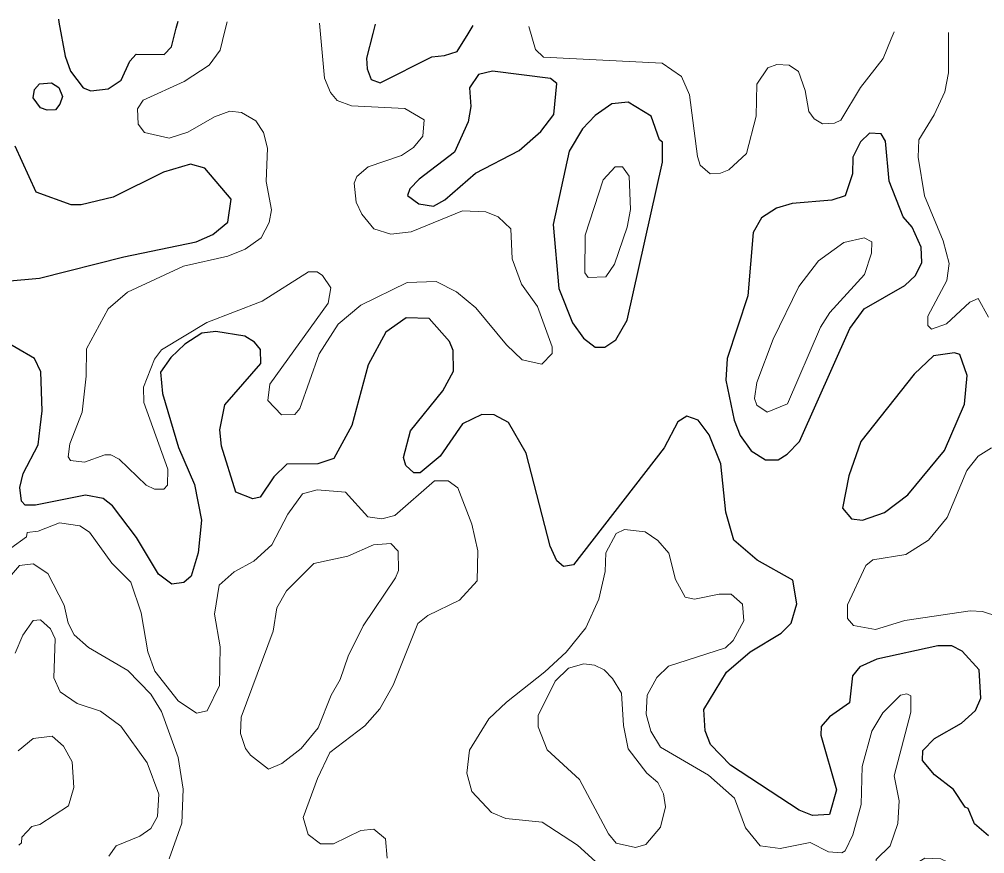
# Model space of a CAD drawing. Extents: x 763.2 to 816.8, y 7896.5 to 7952.7.
# Drawn here: x 784.355 to 786.806, y 7950.247 to 7952.365 of the extents above; entities that cross this region are included whole.
import ezdxf

# ---------------------------------------------------------------- set-up
doc = ezdxf.new("R2010")
doc.units = 0
doc.header["$LTSCALE"] = 0.064
doc.layers.add('1', color=7, linetype='Continuous', lineweight=25)
doc.layers.add('2', color=7, linetype='Continuous', lineweight=13)

msp = doc.modelspace()

# ---------------------------------------------------------------- linework, layer by layer
at = {"layer": '1'}
for points in [[(784.454, 7952.3649), (784.4553, 7952.3579), (784.4711, 7952.2714), (784.4851, 7952.233), (784.5172, 7952.1906), (784.5364, 7952.1831), (784.5806, 7952.1881), (784.6134, 7952.2107), (784.6352, 7952.2584), (784.6517, 7952.2762), (784.7224, 7952.2757), (784.7415, 7952.2947), (784.7534, 7952.3423), (784.7579, 7952.3603)], [(785.2582, 7952.3529), (785.2521, 7952.3286), (785.2365, 7952.2666), (785.238, 7952.2389), (785.248, 7952.2124), (785.2713, 7952.2039), (785.4026, 7952.2694), (785.4346, 7952.2732), (785.4664, 7952.2828), (785.4942, 7952.3284), (785.5068, 7952.3491)], [(784.3219, 7951.6997), (784.4065, 7951.708), (784.6203, 7951.7621), (784.8035, 7951.7997), (784.8459, 7951.8186), (784.8847, 7951.8503), (784.8929, 7951.9087), (784.8261, 7951.9866), (784.7895, 7951.9969), (784.7214, 7951.9771), (784.5932, 7951.9132), (784.5117, 7951.8942), (784.4864, 7951.8939), (784.3974, 7951.9263), (784.3441, 7952.0426)], [(786.6785, 7950.447), (786.6481, 7950.4835), (786.6486, 7950.5086), (786.678, 7950.5393), (786.7473, 7950.5778), (786.7827, 7950.6104), (786.7958, 7950.6414), (786.792, 7950.7133), (786.749, 7950.7607), (786.7221, 7950.7744), (786.6869, 7950.7742), (786.5317, 7950.7403), (786.4886, 7950.7213), (786.4706, 7950.6982), (786.4624, 7950.6299), (786.4122, 7950.5941), (786.3903, 7950.5697), (786.3898, 7950.5473), (786.4294, 7950.409), (786.4116, 7950.3462), (786.3691, 7950.3434), (786.335, 7950.3568), (786.1607, 7950.4716), (786.1101, 7950.5236), (786.0963, 7950.5585), (786.0931, 7950.6123), (786.1503, 7950.7071), (786.2105, 7950.7592), (786.2889, 7950.8063), (786.3143, 7950.8321), (786.329, 7950.8807), (786.3188, 7950.9407), (786.2286, 7950.992), (786.1686, 7951.0425), (786.1487, 7951.1139), (786.1361, 7951.2361), (786.1066, 7951.3102), (786.0784, 7951.3473), (786.0499, 7951.3576), (786.0268, 7951.3429), (785.9924, 7951.2773), (785.7623, 7950.9801), (785.7361, 7950.9759), (785.7194, 7950.9905), (785.7027, 7951.0276), (785.642, 7951.2632), (785.5972, 7951.3417), (785.5609, 7951.3607), (785.529, 7951.362), (785.4797, 7951.338), (785.4232, 7951.2555), (785.3729, 7951.2135), (785.3562, 7951.2133), (785.3366, 7951.2321), (785.3305, 7951.2522), (785.3484, 7951.32), (785.4299, 7951.4213), (785.4569, 7951.4717), (785.4568, 7951.5241), (785.4473, 7951.5467), (785.3957, 7951.6057), (785.3367, 7951.6074), (785.2856, 7951.571), (785.2408, 7951.4876), (785.1992, 7951.3333), (785.1536, 7951.2496), (785.1124, 7951.2364), (785.0345, 7951.2358), (785.0015, 7951.2033), (784.9662, 7951.152), (784.9478, 7951.1479), (784.9046, 7951.1648), (784.8686, 7951.2816), (784.8636, 7951.3225), (784.8771, 7951.3863), (784.9682, 7951.4911), (784.967, 7951.5265), (784.9518, 7951.5452), (784.9272, 7951.5607), (784.8537, 7951.5722), (784.8183, 7951.5684), (784.7755, 7951.5402), (784.74, 7951.5065), (784.7133, 7951.4694), (784.7188, 7951.4149), (784.7594, 7951.2775), (784.7993, 7951.1837), (784.8172, 7951.0931), (784.8093, 7951.0103), (784.7912, 7950.951), (784.7729, 7950.9349), (784.7419, 7950.9309), (784.7081, 7950.9565), (784.6526, 7951.0496), (784.5918, 7951.1296)], [(784.3608, 7951.1417), (784.3562, 7951.176), (784.3651, 7951.2116), (784.4024, 7951.2844), (784.4082, 7951.3283), (784.4131, 7951.371), (784.4096, 7951.4697), (784.3934, 7951.5035), (784.2998, 7951.5577)], [(784.5918, 7951.1296), (784.5681, 7951.1486), (784.5231, 7951.1571), (784.396, 7951.1311), (784.3696, 7951.1313), (784.3608, 7951.1417)], [(786.8159, 7950.2917), (786.7798, 7950.3227), (786.7639, 7950.3618), (786.7565, 7950.3644), (786.727, 7950.4092), (786.6785, 7950.447)]]:
    msp.add_lwpolyline(points, dxfattribs=at)
for points in [[(785.5133, 7951.9744), (785.6243, 7952.0317), (785.6791, 7952.0797), (785.7118, 7952.1236), (785.72, 7952.2018), (785.7031, 7952.2144), (785.5562, 7952.2336), (785.5205, 7952.2247), (785.4981, 7952.191), (785.5009, 7952.1435), (785.4945, 7952.1048), (785.4599, 7952.0272), (785.3697, 7951.9593), (785.3461, 7951.9343), (785.3405, 7951.9173), (785.3692, 7951.8962), (785.4064, 7951.8909), (785.4353, 7951.9068)], [(784.4255, 7952.1342), (784.4083, 7952.1404), (784.3905, 7952.1656), (784.3936, 7952.187), (784.4059, 7952.2014), (784.4368, 7952.204), (784.4552, 7952.1919), (784.4646, 7952.1692), (784.4579, 7952.1494), (784.4469, 7952.1354)], [(785.8698, 7951.5511), (785.8979, 7951.601), (785.9877, 7952.0022), (785.9876, 7952.0533), (785.9801, 7952.0588), (785.9594, 7952.1186), (785.9005, 7952.1549), (785.8593, 7952.1499), (785.8167, 7952.1204), (785.7851, 7952.0868), (785.751, 7952.0299), (785.7099, 7951.8436), (785.7243, 7951.6818), (785.7592, 7951.5946), (785.7871, 7951.5553), (785.8167, 7951.5324), (785.8418, 7951.5326)], [(786.4634, 7951.5798), (786.4997, 7951.6295), (786.6035, 7951.6894), (786.63, 7951.7147), (786.6462, 7951.7474), (786.6442, 7951.7866), (786.6221, 7951.8371), (786.5986, 7951.8632), (786.5633, 7951.9544), (786.5541, 7952.0553), (786.5429, 7952.0744), (786.5136, 7952.0756), (786.4909, 7952.0538), (786.4709, 7952.0152), (786.47, 7951.9727), (786.4518, 7951.9166), (786.418, 7951.9056), (786.317, 7951.8969), (786.2776, 7951.8856), (786.2391, 7951.8606), (786.2178, 7951.8236), (786.2042, 7951.6628), (786.1518, 7951.5041), (786.1487, 7951.4489), (786.1702, 7951.3473), (786.1852, 7951.308), (786.213, 7951.269), (786.2497, 7951.2463), (786.2811, 7951.2463), (786.3047, 7951.2611), (786.3357, 7951.2928)], [(786.7036, 7951.2701), (786.755, 7951.3875), (786.7614, 7951.4605), (786.7427, 7951.5137), (786.7292, 7951.5183), (786.6762, 7951.5106), (786.6265, 7951.464), (786.491, 7951.2928), (786.4607, 7951.206), (786.4445, 7951.1235), (786.4677, 7951.0969), (786.4953, 7951.0935), (786.5512, 7951.1131), (786.6103, 7951.1574)]]:
    msp.add_lwpolyline(points, close=True, dxfattribs=at)
at = {"layer": '2'}
for points in [[(785.1168, 7952.355), (785.1194, 7952.3269), (785.1297, 7952.2158), (785.1453, 7952.1792), (785.1619, 7952.1589), (785.1981, 7952.1452), (785.3334, 7952.1384), (785.3824, 7952.1098), (785.3794, 7952.0686), (785.356, 7952.0398), (785.3256, 7952.0194), (785.2409, 7951.9902), (785.212, 7951.9659), (785.2054, 7951.9488), (785.2102, 7951.9009), (785.2242, 7951.8701), (785.2552, 7951.8328), (785.2984, 7951.8196), (785.35, 7951.8257), (785.4799, 7951.8786), (785.5391, 7951.8758), (785.5703, 7951.8633), (785.6025, 7951.8333), (785.6063, 7951.757), (785.6303, 7951.6926), (785.6702, 7951.6356), (785.7076, 7951.5334), (785.708, 7951.5164), (785.6812, 7951.4895), (785.6317, 7951.5006), (785.5915, 7951.5387), (785.5138, 7951.6327), (785.4648, 7951.6734), (785.4132, 7951.6996), (785.3396, 7951.6966), (785.2217, 7951.6389), (785.1642, 7951.5912), (785.1166, 7951.5156), (785.0667, 7951.3771), (785.0544, 7951.362), (785.0202, 7951.3611), (784.9861, 7951.3972), (784.9908, 7951.4386), (785.1393, 7951.6443), (785.1458, 7951.6831), (785.1247, 7951.7143), (785.111, 7951.7241), (785.0887, 7951.7241), (784.9711, 7951.6494), (784.831, 7951.5954), (784.7155, 7951.5262), (784.6978, 7951.5023), (784.6698, 7951.4309), (784.671, 7951.3922), (784.732, 7951.2229), (784.7315, 7951.1824), (784.7216, 7951.1724), (784.6979, 7951.1721), (784.6771, 7951.1826), (784.6082, 7951.2483), (784.5874, 7951.2591), (784.5719, 7951.2595), (784.5203, 7951.241), (784.4846, 7951.2445), (784.4791, 7951.2545), (784.4833, 7951.2874), (784.5144, 7951.3672), (784.5247, 7951.4593), (784.5251, 7951.5286), (784.5805, 7951.6299), (784.6294, 7951.6724), (784.7716, 7951.7378), (784.8845, 7951.7633), (784.9286, 7951.7817), (784.969, 7951.8103), (784.9896, 7951.8487), (784.9948, 7951.8812), (784.982, 7951.953), (784.985, 7952.0375), (784.975, 7952.0777), (784.9552, 7952.1071), (784.9193, 7952.1284), (784.8891, 7952.1319), (784.8505, 7952.117), (784.7826, 7952.0784), (784.7353, 7952.0631), (784.6729, 7952.0779), (784.6564, 7952.0984), (784.6549, 7952.1373), (784.6695, 7952.1593), (784.7734, 7952.2068), (784.837, 7952.2487), (784.8648, 7952.2865), (784.8767, 7952.3358), (784.8822, 7952.3585)], [(786.5759, 7952.3331), (786.5685, 7952.3152), (786.5481, 7952.2656), (786.4909, 7952.1916), (786.4409, 7952.1091), (786.4247, 7952.1009), (786.3943, 7952.0996), (786.3727, 7952.112), (786.3592, 7952.1305), (786.3503, 7952.1845), (786.3335, 7952.2324), (786.3096, 7952.2487), (786.2779, 7952.2502), (786.2556, 7952.2417), (786.2276, 7952.2001), (786.2256, 7952.119), (786.2012, 7952.024), (786.1563, 7951.983), (786.1354, 7951.9743), (786.1086, 7951.9726), (786.0838, 7951.9944), (786.0763, 7952.0162), (786.0564, 7952.173), (786.0358, 7952.2197), (785.9871, 7952.2533), (785.6858, 7952.2685), (785.6658, 7952.2882), (785.6485, 7952.347)], [(786.8153, 7951.609), (786.7893, 7951.6559), (786.7683, 7951.6469), (786.7085, 7951.592), (786.6704, 7951.5782), (786.6617, 7951.5875), (786.6618, 7951.6111), (786.7101, 7951.7017), (786.7155, 7951.7446), (786.7005, 7951.8022), (786.6533, 7951.9167), (786.6367, 7952.0152), (786.6384, 7952.0592), (786.6777, 7952.1221), (786.7043, 7952.181), (786.7139, 7952.2289), (786.714, 7952.3292), (786.714, 7952.331)], [(786.839, 7950.849), (786.8001, 7950.8613), (786.7688, 7950.8632), (786.6029, 7950.8385), (786.5288, 7950.8157), (786.4728, 7950.8263), (786.4577, 7950.8437), (786.4578, 7950.8785), (786.504, 7950.9782), (786.5215, 7950.993), (786.6054, 7951.0062), (786.6636, 7951.043), (786.7106, 7951.0999), (786.7601, 7951.2198), (786.7896, 7951.256), (786.823, 7951.2771)], [(784.2929, 7950.9933), (784.3732, 7951.0507), (784.3746, 7951.0619), (784.4025, 7951.0655), (784.4567, 7951.0862), (784.5089, 7951.0787), (784.5334, 7951.0628), (784.5901, 7950.9842), (784.6378, 7950.9358), (784.6645, 7950.8583), (784.6813, 7950.759), (784.6993, 7950.71), (784.7584, 7950.6348), (784.8045, 7950.6036), (784.8322, 7950.609), (784.8631, 7950.6736), (784.865, 7950.7721), (784.8504, 7950.8544), (784.8621, 7950.9287), (784.9, 7950.9626), (784.9507, 7950.9895), (784.9961, 7951.0304), (785.0364, 7951.1087), (785.074, 7951.1604), (785.1107, 7951.1705), (785.1827, 7951.1641), (785.24, 7951.1018), (785.2757, 7951.0967), (785.3084, 7951.1049), (785.4086, 7951.1931), (785.4433, 7951.1934), (785.4681, 7951.1751), (785.5038, 7951.0831), (785.5192, 7951.0154), (785.5174, 7950.9395), (785.4721, 7950.89), (785.3921, 7950.8513), (785.3671, 7950.8313), (785.3038, 7950.6742), (785.2706, 7950.6145), (785.232, 7950.5711), (785.143, 7950.5032), (785.1116, 7950.4375), (785.0757, 7950.3388)], [(785.8365, 7950.2095), (785.7722, 7950.2682), (785.682, 7950.327), (785.5905, 7950.3356), (785.5537, 7950.3514), (785.5034, 7950.4042), (785.4913, 7950.4514), (785.4976, 7950.5091), (785.5471, 7950.5887), (785.5914, 7950.6314), (785.6895, 7950.7081), (785.743, 7950.7586), (785.7931, 7950.8199), (785.826, 7950.893), (785.8427, 7950.9628), (785.8436, 7951.0105), (785.8703, 7951.0596), (785.8912, 7951.0698), (785.9435, 7951.064), (785.9764, 7951.0417), (786.0037, 7951.0093), (786.0207, 7950.9431), (786.0451, 7950.8982), (786.0689, 7950.8929), (786.1319, 7950.9059), (786.162, 7950.9059), (786.1913, 7950.8805), (786.1944, 7950.8377), (786.1672, 7950.7881), (786.148, 7950.7694), (786.003, 7950.7225), (785.9734, 7950.694), (785.9488, 7950.6494), (785.9466, 7950.6005), (785.9586, 7950.5578), (785.9828, 7950.5167), (786.1043, 7950.4456), (786.1706, 7950.3875), (786.1983, 7950.312), (786.2358, 7950.267), (786.2866, 7950.2601), (786.3624, 7950.2748), (786.4096, 7950.2516), (786.443, 7950.2486), (786.4512, 7950.2541), (786.4712, 7950.2943), (786.4919, 7950.3719), (786.4951, 7950.4681), (786.5194, 7950.5574), (786.5469, 7950.6046)], [(784.7351, 7950.2338), (784.7677, 7950.3244), (784.7713, 7950.4105), (784.758, 7950.4908), (784.7157, 7950.6079), (784.6888, 7950.6518), (784.6306, 7950.7115), (784.5309, 7950.7699), (784.494, 7950.802), (784.4789, 7950.8321), (784.4689, 7950.878), (784.4276, 7950.9582), (784.3899, 7950.9827), (784.3553, 7950.9785), (784.2097, 7950.8098)], [(784.3443, 7950.7556), (784.3637, 7950.8018), (784.3904, 7950.8388), (784.4084, 7950.8401), (784.4341, 7950.8171), (784.4458, 7950.7924), (784.4428, 7950.6935), (784.4587, 7950.6572), (784.5017, 7950.6283), (784.561, 7950.6084), (784.6124, 7950.5701), (784.6793, 7950.477), (784.7088, 7950.3981), (784.706, 7950.3412), (784.6885, 7950.3107), (784.6607, 7950.2911), (784.6012, 7950.2669), (784.5826, 7950.2401)], [(786.5469, 7950.6046), (786.5918, 7950.6492), (786.6086, 7950.6526), (786.6183, 7950.6476), (786.6187, 7950.6058), (786.576, 7950.4441)], [(784.354, 7950.2686), (784.3605, 7950.2742), (784.3612, 7950.2883), (784.3867, 7950.3153), (784.4071, 7950.3204), (784.4794, 7950.3681), (784.4931, 7950.4143), (784.4887, 7950.4796), (784.4672, 7950.5197), (784.4383, 7950.5454), (784.3898, 7950.5388), (784.3521, 7950.5074)], [(786.576, 7950.4441), (786.5889, 7950.381), (786.5856, 7950.3233), (786.5655, 7950.2663), (786.5301, 7950.2319), (786.5266, 7950.1714), (786.5417, 7950.1526), (786.5738, 7950.1402), (786.6061, 7950.1766), (786.6369, 7950.2252), (786.6538, 7950.2353), (786.6941, 7950.2336), (786.7302, 7950.217), (786.7598, 7950.1714), (786.7566, 7950.0865), (786.7422, 7949.9947), (786.7457, 7949.9777), (786.7646, 7949.9599), (786.7981, 7949.9627), (786.8515, 7950.0229)], [(785.0757, 7950.3388), (785.0886, 7950.2952), (785.1199, 7950.2718), (785.1523, 7950.272), (785.2218, 7950.3059), (785.2549, 7950.3089)], [(785.2549, 7950.3089), (785.2842, 7950.2846), (785.2889, 7950.2355)]]:
    msp.add_lwpolyline(points, dxfattribs=at)
for points in [[(785.8371, 7951.9573), (785.8678, 7951.9904), (785.8864, 7951.9905), (785.9036, 7951.9667), (785.907, 7951.882), (785.8985, 7951.8371), (785.8664, 7951.7437), (785.8436, 7951.7114), (785.7988, 7951.7098), (785.7907, 7951.7216), (785.7918, 7951.8166)], [(786.2689, 7951.5525), (786.3344, 7951.6865), (786.3837, 7951.752), (786.4484, 7951.7984), (786.4997, 7951.8099), (786.5194, 7951.8), (786.5188, 7951.7709), (786.5005, 7951.7168), (786.4126, 7951.6202), (786.389, 7951.5836), (786.3054, 7951.3887), (786.2532, 7951.3678), (786.2273, 7951.3852), (786.2213, 7951.4026), (786.2273, 7951.4427)], [(785.0707, 7950.5134), (785.1135, 7950.5664), (785.1467, 7950.6493), (785.1696, 7950.6887), (785.1895, 7950.7479), (785.2283, 7950.8254), (785.3102, 7950.9471), (785.3172, 7950.9658), (785.317, 7951.0147), (785.2984, 7951.0339), (785.2545, 7951.0308), (785.1889, 7951.0023), (785.1023, 7950.9833), (785.0336, 7950.9136), (785.0083, 7950.8709), (784.9995, 7950.8116), (784.9181, 7950.5934), (784.9164, 7950.5515), (784.929, 7950.5138), (784.9415, 7950.4966), (784.9872, 7950.461), (785.0215, 7950.4752)], [(785.7768, 7950.4346), (785.6952, 7950.5105), (785.6723, 7950.5684), (785.6721, 7950.5974), (785.7152, 7950.6843), (785.7496, 7950.7175), (785.7885, 7950.7283), (785.8148, 7950.7254), (785.8399, 7950.7131), (785.8613, 7950.6916), (785.8837, 7950.6545), (785.889, 7950.5724), (785.9005, 7950.5132), (785.9481, 7950.4509), (785.9757, 7950.4275), (785.9907, 7950.3989), (785.9955, 7950.3652), (785.9831, 7950.3139), (785.9458, 7950.27), (785.9192, 7950.262), (785.87, 7950.2731), (785.8508, 7950.297)]]:
    msp.add_lwpolyline(points, close=True, dxfattribs=at)

doc.saveas('drawing.dxf')
